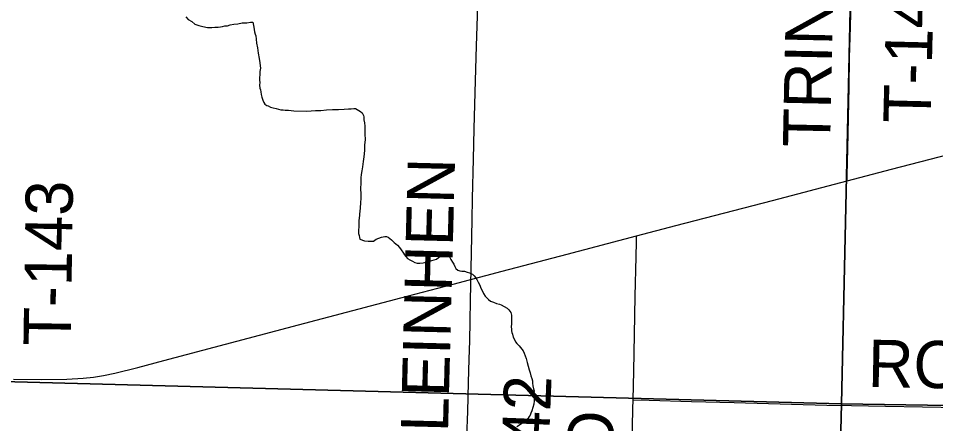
# Model space of a CAD drawing. Extents: x 2.4 to 73.1, y 4.5 to 25.6.
# Drawn here: x 46.115 to 46.667, y 23.087 to 23.33 of the extents above; entities that cross this region are included whole.
import ezdxf

# ---------------------------------------------------------------- set-up
doc = ezdxf.new("R2010")
doc.units = 0
for name, color, linetype in [('GM_X_Minor_River', 7, 'Continuous'), ('GM_X_Section', 7, 'Continuous'), ('GM_X_State_Route', 7, 'Continuous'), ('GM_X_Township_Road', 7, 'Continuous'), ('GM_X_Township_Road_Text', 7, 'Continuous')]:
    doc.layers.add(name, color=color, linetype=linetype)

msp = doc.modelspace()

# ---------------------------------------------------------------- linework, layer by layer
at = {"layer": 'GM_X_Minor_River'}
for points in [[(46.21607, 23.33131), (46.21754, 23.32956), (46.2196, 23.32837), (46.22146, 23.3268), (46.22391, 23.32598), (46.22636, 23.32535), (46.22901, 23.3249), (46.23167, 23.32484), (46.23357, 23.32498), (46.23548, 23.32512), (46.237, 23.32527), (46.23814, 23.32543), (46.23948, 23.32578), (46.24119, 23.32592), (46.24273, 23.32645), (46.24482, 23.32678), (46.2473, 23.3271), (46.24997, 23.3276), (46.25264, 23.32772), (46.25492, 23.32804), (46.25644, 23.328), (46.25693, 23.32495), (46.25744, 23.32228), (46.25778, 23.32076), (46.25813, 23.3198), (46.25828, 23.3179), (46.25859, 23.31542), (46.25909, 23.31256), (46.25958, 23.30932), (46.26007, 23.30627), (46.26058, 23.3036), (46.26072, 23.30169), (46.26088, 23.30036), (46.26085, 23.29941), (46.26064, 23.29847), (46.26058, 23.29638), (46.26035, 23.29468), (46.26032, 23.29316), (46.26047, 23.29183), (46.26043, 23.29012), (46.26058, 23.28841), (46.26093, 23.28726), (46.26109, 23.28612)], [(46.26109, 23.28612), (46.26143, 23.28459), (46.26177, 23.28287), (46.26229, 23.28115), (46.26302, 23.2798), (46.26356, 23.27865), (46.26468, 23.27786), (46.26562, 23.27765), (46.26694, 23.27704), (46.26864, 23.27662), (46.27033, 23.2762), (46.27184, 23.27578), (46.27316, 23.27537), (46.27449, 23.27533), (46.27582, 23.27511), (46.27771, 23.27506), (46.28094, 23.27479), (46.28853, 23.2746), (46.29138, 23.27471), (46.29404, 23.27484), (46.29728, 23.27494), (46.3007, 23.27524), (46.30432, 23.27552), (46.30793, 23.27562), (46.31135, 23.27573), (46.31382, 23.27585), (46.31553, 23.276), (46.31706, 23.27615), (46.31801, 23.27612), (46.31913, 23.27553), (46.32007, 23.27493), (46.32119, 23.27434), (46.32212, 23.27355), (46.32284, 23.27202), (46.32301, 23.27106), (46.32316, 23.26935), (46.32349, 23.26744), (46.32363, 23.26554), (46.32377, 23.26345), (46.3237, 23.26079), (46.32381, 23.25756), (46.32353, 23.25415), (46.32345, 23.25092), (46.32317, 23.24713), (46.32272, 23.2443), (46.32226, 23.24108), (46.32181, 23.23862), (46.32157, 23.23654), (46.32133, 23.23446), (46.32128, 23.23237), (46.32123, 23.23047), (46.32119, 23.22896), (46.32115, 23.22725), (46.3213, 23.22554), (46.32125, 23.22383), (46.3212, 23.22155), (46.32116, 23.22022), (46.32112, 23.21851), (46.3209, 23.21738), (46.32087, 23.21605), (46.32065, 23.21473), (46.32034, 23.20999), (46.32012, 23.20905), (46.32009, 23.20772), (46.32006, 23.20658), (46.32004, 23.20563), (46.32001, 23.20449), (46.3198, 23.20355), (46.31996, 23.20259), (46.31992, 23.20108), (46.32027, 23.19974), (46.32043, 23.19859), (46.32079, 23.19764), (46.32342, 23.19662), (46.32569, 23.19637), (46.32778, 23.19632), (46.32892, 23.19648), (46.33047, 23.19758), (46.3322, 23.19829), (46.33373, 23.19883), (46.33564, 23.19916), (46.33678, 23.19913), (46.33772, 23.19891), (46.33977, 23.19715), (46.34144, 23.19559), (46.3433, 23.19403), (46.34459, 23.19266), (46.3455, 23.19112), (46.34698, 23.18919), (46.34752, 23.18822), (46.34826, 23.18725), (46.34937, 23.18609), (46.35067, 23.1851), (46.35236, 23.1843), (46.35386, 23.1835), (46.35518, 23.18328), (46.3567, 23.18324), (46.3588, 23.18338), (46.36128, 23.18389), (46.36396, 23.18477), (46.36683, 23.18564)], [(46.36683, 23.18564), (46.36799, 23.18656), (46.36973, 23.18766), (46.37069, 23.1882), (46.37204, 23.18874), (46.37299, 23.1889), (46.37411, 23.18831), (46.37447, 23.18735), (46.37537, 23.18543), (46.37647, 23.18388), (46.3772, 23.18253), (46.37792, 23.18118), (46.37847, 23.18003), (46.37958, 23.17905), (46.3809, 23.17864), (46.38203, 23.17842), (46.38355, 23.17838), (46.38525, 23.17777), (46.38657, 23.17736), (46.38751, 23.17695), (46.38844, 23.17655), (46.38937, 23.17558), (46.3903, 23.1746), (46.39103, 23.17345), (46.39193, 23.17171), (46.39284, 23.16998), (46.39356, 23.16825), (46.39428, 23.16672), (46.39499, 23.16499), (46.39609, 23.16344), (46.39701, 23.16228), (46.39813, 23.1613), (46.39924, 23.16032), (46.40113, 23.15971), (46.40282, 23.1589), (46.40471, 23.15848), (46.40565, 23.15807), (46.40921, 23.15608), (46.41032, 23.15511), (46.41142, 23.15356), (46.41195, 23.15203), (46.41191, 23.15051), (46.41187, 23.1488), (46.41182, 23.14671), (46.41178, 23.14501), (46.41193, 23.14348), (46.4119, 23.14253), (46.41207, 23.14158), (46.41242, 23.14043), (46.41295, 23.13871), (46.41367, 23.13736), (46.41439, 23.13582), (46.41513, 23.13486), (46.41643, 23.13349), (46.41809, 23.13155), (46.41882, 23.1304), (46.41954, 23.12905), (46.42007, 23.12752), (46.4208, 23.12598), (46.4213, 23.1235), (46.42201, 23.1212), (46.42252, 23.1191), (46.42305, 23.11737), (46.42357, 23.11546), (46.4241, 23.11393), (46.42444, 23.1124), (46.4246, 23.11107), (46.42475, 23.10955), (46.42508, 23.10764), (46.42544, 23.10649), (46.4254, 23.10516), (46.42555, 23.10364), (46.42552, 23.10212), (46.42547, 23.10041), (46.42524, 23.09852), (46.4248, 23.09644), (46.42418, 23.09437), (46.42358, 23.09306), (46.42317, 23.09193), (46.42258, 23.09099), (46.42159, 23.0895), (46.42023, 23.08839), (46.41907, 23.08748), (46.41502, 23.08492)]]:
    msp.add_lwpolyline(points, dxfattribs=at)
at = {"layer": 'GM_X_Section'}
for points in [[(46.62129, 23.59958), (46.61033, 23.09857), (46.09804, 23.11224), (46.10444, 23.61316)], [(46.62129, 23.59958), (47.12615, 23.59289), (47.11403, 23.09078), (46.61033, 23.09857)], [(46.61033, 23.09857), (46.59818, 22.60328), (46.09128, 22.61228), (46.09131, 22.6138), (46.09804, 23.11224)], [(47.11403, 23.09078), (47.10074, 22.59533), (46.59818, 22.60328), (46.61033, 23.09857)]]:
    msp.add_lwpolyline(points, close=True, dxfattribs=at)
at = {"layer": 'GM_X_State_Route'}
msp.add_lwpolyline([(46.11245, 23.1134), (46.12922, 23.1133), (46.14444, 23.11354), (46.15436, 23.11401), (46.16052, 23.11461), (46.16662, 23.11558), (46.17329, 23.11701), (46.18715, 23.12048), (46.20276, 23.12465), (46.28388, 23.14617), (46.34911, 23.1633), (46.37676, 23.1706), (46.40622, 23.17838), (46.44533, 23.18852), (46.48716, 23.1996), (46.51083, 23.20586), (46.5689, 23.22091), (46.61368, 23.23262), (46.64047, 23.23962), (46.69851, 23.25478)], dxfattribs=at)
at = {"layer": 'GM_X_Township_Road'}
for points in [[(46.61368, 23.23262), (46.61375, 23.23609), (46.61407, 23.25194), (46.61491, 23.28922), (46.61519, 23.30663), (46.6157, 23.32527), (46.61683, 23.3669), (46.61761, 23.40233), (46.61827, 23.43403), (46.61908, 23.46448), (46.61971, 23.49586), (46.62052, 23.53129), (46.62118, 23.56703), (46.6217, 23.59593), (46.62182, 23.60083)], [(46.38128, 22.99364), (46.38166, 22.99898), (46.38223, 23.00674), (46.3829, 23.01916), (46.3835, 23.03252), (46.38482, 23.06794), (46.38513, 23.07881), (46.3857, 23.09403), (46.38613, 23.11143), (46.38649, 23.12542), (46.38675, 23.1366), (46.38702, 23.14842), (46.38728, 23.16085), (46.38785, 23.18944), (46.38818, 23.20933), (46.38848, 23.22207), (46.38897, 23.24569), (46.38945, 23.26402), (46.39009, 23.28577), (46.39083, 23.31373), (46.39174, 23.33762)], [(46.48503, 23.1011), (46.48542, 23.11833), (46.48587, 23.14039), (46.48629, 23.16338), (46.48687, 23.187), (46.48708, 23.196), (46.48716, 23.1996)], [(46.47802, 22.7811), (46.47829, 22.79121), (46.47862, 22.80456), (46.47902, 22.82507), (46.47936, 22.84091), (46.47985, 22.86079), (46.4801, 22.87726), (46.48062, 22.90056), (46.48158, 22.94219), (46.48197, 22.96208), (46.48267, 22.98568), (46.48311, 23.00432), (46.48366, 23.03104), (46.4849, 23.09565), (46.48503, 23.1011)], [(46.48503, 23.1011), (46.49461, 23.10094), (46.52008, 23.10004), (46.54587, 23.09938), (46.58036, 23.0984), (46.60149, 23.09786), (46.61641, 23.09763), (46.63692, 23.0972), (46.68135, 23.09635), (46.70062, 23.09596), (46.73201, 23.09541), (46.75718, 23.09485), (46.77023, 23.09463), (46.78268, 23.09447)]]:
    msp.add_lwpolyline(points, dxfattribs=at)

# ---------------------------------------------------------------- texts
at = {"layer": 'GM_X_Township_Road_Text'}
for s, rotation, p in [('TRINITY', 88.7992, (46.60349, 23.25267)), ('T-147', 88.6085, (46.66387, 23.26705)), ('KLEINHEN', 88.5171, (46.37306, 23.05606)), ('T-143', 89.1548, (46.14679, 23.1334)), ('ROEHRIG', 358.9235, (46.62604, 23.10885)), ('T-142', 87.7559, (46.43215, 23.01596)), ('RD', 89.0118, (46.47298, 23.03954))]:
    msp.add_text(s, height=0.028409, rotation=rotation, dxfattribs=at).set_placement(p)

doc.saveas('drawing.dxf')
